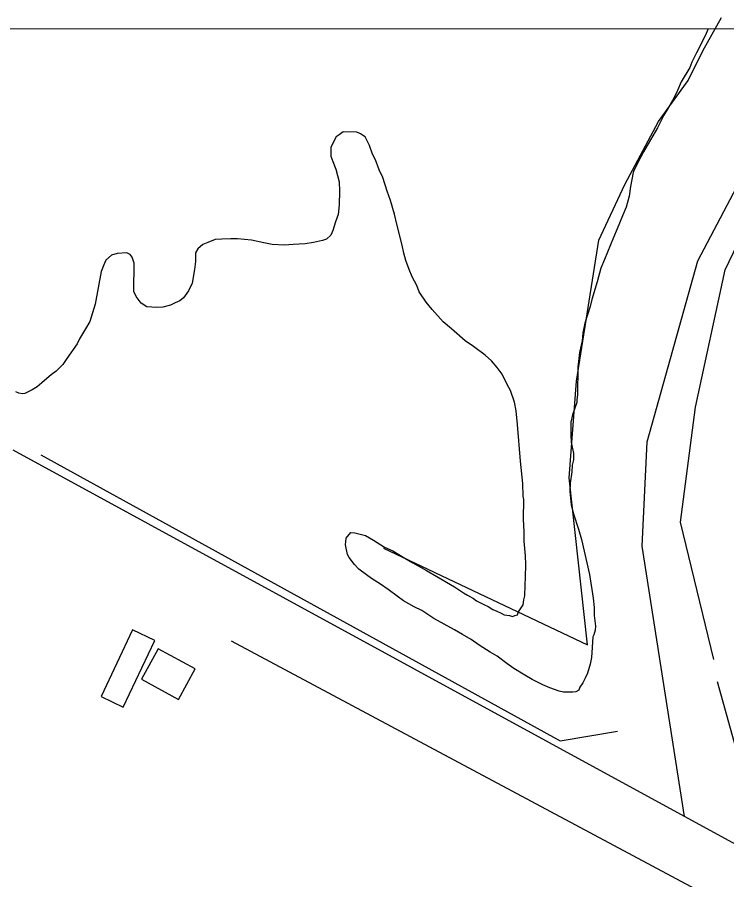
# Model space of a CAD drawing. Extents: x 3245246 to 3283090, y 806824 to 832173.
# Drawn here: x 3276540 to 3277294, y 829483 to 830400 of the extents above; entities that cross this region are included whole.
import ezdxf

# ---------------------------------------------------------------- set-up
doc = ezdxf.new("R2010")
doc.units = 0
for name, color, linetype in [('V-BLDG-OTLN', 7, 'Continuous'), ('V-GRID-FRAM', 7, 'Continuous'), ('V-ROAD-CNTR', 7, 'Continuous'), ('V-SITE-VEGE', 7, 'Continuous'), ('V-TOPO-SHOR', 7, 'Continuous')]:
    doc.layers.add(name, color=color, linetype=linetype)

msp = doc.modelspace()

# ---------------------------------------------------------------- linework, layer by layer
at = {"layer": 'V-BLDG-OTLN'}
for points in [[(3276662.72, 829748.77), (3276629.23, 829677.99), (3276652.72, 829666.88), (3276686.21, 829737.66)], [(3276689.93, 829728.75), (3276672.32, 829696.46), (3276711.6, 829675.04), (3276729.22, 829707.33)]]:
    msp.add_lwpolyline(points, close=True, dxfattribs=at)
at = {"layer": 'V-GRID-FRAM'}
msp.add_lwpolyline([(3249428.77, 830400.05), (3280833.33, 830386.34), (3280833.33, 812199.58), (3249412.9, 812213.29), (3249428.77, 830400.05)], dxfattribs=at)
at = {"layer": 'V-ROAD-CNTR'}
msp.add_line((3277249.12, 829550.43), (3276535.74, 829939.91), dxfattribs=at)
for points in [[(3277249.12, 829550.43), (3277204.04, 829837.79), (3277209.2, 829948.72), (3277263.22, 830141.2), (3277342.36, 830291.74), (3277429.75, 830387.83)], [(3280833.33, 827593.9), (3277249.12, 829550.43)]]:
    msp.add_lwpolyline(points, dxfattribs=at)
at = {"layer": 'V-SITE-VEGE'}
for p, q in [((3275821.19, 830388.53), (3277273.99, 830387.9)), ((3277273.99, 830387.9), (3277271.84, 830382.61)), ((3277271.84, 830382.61), (3277265.74, 830369.78)), ((3277265.74, 830369.78), (3277261.87, 830362.29)), ((3277261.87, 830362.29), (3277256.88, 830352.13)), ((3277256.88, 830352.13), (3277254.66, 830346.78)), ((3277254.66, 830346.78), (3277245.29, 830331.3)), ((3277245.29, 830331.3), (3277241.39, 830322.21)), ((3277241.39, 830322.21), (3277237.51, 830314.18)), ((3277237.51, 830314.18), (3277231.99, 830304.03)), ((3277231.99, 830304.03), (3277227.03, 830296.03)), ((3277227.03, 830296.03), (3277220.39, 830282.66)), ((3276882.22, 830275), (3276878.96, 830272.89)), ((3276886.57, 830278.17), (3276882.22, 830275)), ((3276901.1, 830277.96), (3276886.57, 830278.17)), ((3276904.84, 830276.3), (3276901.1, 830277.96)), ((3276906.98, 830274.65), (3276904.84, 830276.3)), ((3276909.65, 830273), (3276906.98, 830274.65)), ((3277220.39, 830282.66), (3277205.5, 830257.03)), ((3276876.75, 830269.16), (3276873.42, 830261.66)), ((3276878.96, 830272.89), (3276876.75, 830269.16)), ((3276912.27, 830268.12), (3276909.65, 830273)), ((3276914.36, 830263.79), (3276912.27, 830268.12)), ((3276873.42, 830261.66), (3276873.29, 830252.52)), ((3276917.46, 830254.59), (3276914.36, 830263.79)), ((3277205.5, 830257.03), (3277202.73, 830251.68)), ((3276873.29, 830252.52), (3276875.36, 830246.56)), ((3276920.61, 830248.62), (3276917.46, 830254.59)), ((3276924.76, 830237.8), (3276920.61, 830248.62)), ((3277202.73, 830251.68), (3277194.99, 830237.26)), ((3276875.36, 830246.56), (3276878.48, 830238.45)), ((3276878.48, 830238.45), (3276882.06, 830224.94)), ((3276928.42, 830229.67), (3276924.76, 830237.8)), ((3276933.06, 830215.07), (3276928.42, 830229.67)), ((3277194.42, 830235.11), (3277191.52, 830220.08)), ((3277194.99, 830237.26), (3277194.42, 830235.11)), ((3276882.06, 830224.94), (3276882.46, 830215.24)), ((3277191.52, 830220.08), (3277190.3, 830209.87)), ((3276882.46, 830215.24), (3276882.26, 830200.71)), ((3276936.69, 830205.33), (3276933.06, 830215.07)), ((3276940.79, 830190.74), (3276936.69, 830205.33)), ((3277190.3, 830209.87), (3277186.91, 830198.08)), ((3276882.26, 830200.71), (3276881.04, 830190.5)), ((3277186.91, 830198.08), (3277183.01, 830188.98)), ((3276881.04, 830190.5), (3276878.24, 830182.46)), ((3276943.34, 830179.94), (3276940.79, 830190.74)), ((3277183.01, 830188.98), (3277177.44, 830175.06)), ((3276878.24, 830182.46), (3276875.42, 830173.35)), ((3276948.95, 830157.79), (3276943.34, 830179.94)), ((3277177.44, 830175.06), (3277173.54, 830165.96)), ((3276767.09, 830164.63), (3276757.4, 830164.23)), ((3276774.09, 830164.54), (3276767.09, 830164.63)), ((3276873.2, 830168.54), (3276868.83, 830164.29)), ((3276875.42, 830173.35), (3276873.2, 830168.54)), ((3277173.54, 830165.96), (3277164.06, 830142.41)), ((3276737.4, 830158.59), (3276731.95, 830153.82)), ((3276742.81, 830160.67), (3276737.4, 830158.59)), ((3276750.39, 830163.79), (3276742.81, 830160.67)), ((3276757.4, 830164.23), (3276750.39, 830163.79)), ((3276789.15, 830163.25), (3276774.09, 830164.54)), ((3276802.02, 830160.38), (3276789.15, 830163.25)), ((3276811.15, 830158.64), (3276802.02, 830160.38)), ((3276824.06, 830157.92), (3276811.15, 830158.64)), ((3276833.22, 830158.33), (3276824.06, 830157.92)), ((3276846.15, 830159.23), (3276833.22, 830158.33)), ((3276854.79, 830160.72), (3276846.15, 830159.23)), ((3276864.5, 830162.74), (3276854.79, 830160.72)), ((3276868.83, 830164.29), (3276864.5, 830162.74)), ((3276950.98, 830149.15), (3276948.95, 830157.79)), ((3276640.35, 830147.02), (3276634.35, 830141.73)), ((3276646.29, 830149.09), (3276640.35, 830147.02)), ((3276656.53, 830149.49), (3276646.29, 830149.09)), ((3276660.27, 830147.82), (3276656.53, 830149.49)), ((3276662.39, 830145.1), (3276660.27, 830147.82)), ((3276729.74, 830149.55), (3276729.61, 830140.4)), ((3276731.95, 830153.82), (3276729.74, 830149.55)), ((3276953.03, 830141.59), (3276950.98, 830149.15)), ((3276634.35, 830141.73), (3276632.13, 830136.91)), ((3276664.45, 830138.61), (3276662.39, 830145.1)), ((3276664.03, 830108.47), (3276664.45, 830138.61)), ((3276729.61, 830140.4), (3276728.42, 830131.8)), ((3276956.66, 830131.84), (3276953.03, 830141.59)), ((3277164.06, 830142.41), (3277160.16, 830133.31)), ((3276629.34, 830129.95), (3276622.93, 830095.05)), ((3276632.13, 830136.91), (3276629.34, 830129.95)), ((3276728.42, 830131.8), (3276726.06, 830117.3)), ((3276959.79, 830124.27), (3276956.66, 830131.84)), ((3277160.16, 830133.31), (3277156.19, 830118.83)), ((3276964.5, 830115.05), (3276959.79, 830124.27)), ((3277156.19, 830118.83), (3277150.55, 830100.07)), ((3276726.06, 830117.3), (3276722.18, 830109.28)), ((3276967.1, 830108.01), (3276964.5, 830115.05)), ((3276666.65, 830103.05), (3276664.03, 830108.47)), ((3276671.93, 830095.98), (3276666.65, 830103.05)), ((3276716.69, 830101.82), (3276712.88, 830098.64)), ((3276722.18, 830109.28), (3276716.69, 830101.82)), ((3276974.48, 830097.15), (3276967.1, 830108.01)), ((3276622.93, 830095.05), (3276617.29, 830076.83)), ((3276677.8, 830092.13), (3276671.93, 830095.98)), ((3276688.56, 830091.44), (3276677.8, 830092.13)), ((3276695.02, 830091.89), (3276688.56, 830091.44)), ((3276703.12, 830093.93), (3276695.02, 830091.89)), ((3276708.01, 830096.55), (3276703.12, 830093.93)), ((3276712.88, 830098.64), (3276708.01, 830096.55)), ((3276980.83, 830089.52), (3276974.48, 830097.15)), ((3277148.83, 830092.56), (3277143.2, 830074.87)), ((3277150.55, 830100.07), (3277148.83, 830092.56)), ((3276992.5, 830076.44), (3276980.83, 830089.52)), ((3276617.29, 830076.83), (3276612.88, 830068.81)), ((3277001.54, 830068.77), (3276992.5, 830076.44)), ((3277143.2, 830074.87), (3277140.91, 830064.68)), ((3276612.88, 830068.81), (3276606.27, 830058.14)), ((3277015.9, 830056.19), (3277001.54, 830068.77)), ((3277140.91, 830064.68), (3277140.25, 830056.07)), ((3276606.27, 830058.14), (3276604.04, 830052.79)), ((3277024.96, 830050.15), (3277015.9, 830056.19)), ((3277140.25, 830056.07), (3277137.38, 830043.73)), ((3276604.04, 830052.79), (3276593.06, 830037.33)), ((3277037.22, 830040.82), (3277024.96, 830050.15)), ((3276593.06, 830037.33), (3276588.66, 830030.93)), ((3277044.13, 830034.81), (3277037.22, 830040.82)), ((3277136.75, 830037.28), (3277135.55, 830028.15)), ((3277137.38, 830043.73), (3277136.75, 830037.28)), ((3276588.66, 830030.93), (3276581.57, 830024.03)), ((3277049.95, 830027.73), (3277044.13, 830034.81)), ((3277055.24, 830020.65), (3277049.95, 830027.73)), ((3277135.55, 830028.15), (3277135.15, 829999.08)), ((3276576.13, 830019.8), (3276569.05, 830013.98)), ((3276581.57, 830024.03), (3276576.13, 830019.8)), ((3277060.47, 830009.81), (3277055.24, 830020.65)), ((3276566.32, 830011.33), (3276561.41, 830007.09)), ((3276569.05, 830013.98), (3276566.32, 830011.33)), ((3277064.15, 830003.3), (3277060.47, 830009.81)), ((3276541.94, 830000.36), (3276538.73, 830002.02)), ((3276545.7, 829999.77), (3276541.94, 830000.36)), ((3276548.4, 830000.27), (3276545.7, 829999.77)), ((3276555.99, 830003.93), (3276548.4, 830000.27)), ((3276561.41, 830007.09), (3276555.99, 830003.93)), ((3277068.28, 829990.86), (3277064.15, 830003.3)), ((3277070.3, 829981.69), (3277068.28, 829990.86)), ((3277134.49, 829990.48), (3277130, 829977.62)), ((3277134.52, 829993.17), (3277134.49, 829990.48)), ((3277135.15, 829999.08), (3277134.52, 829993.17)), ((3277071.71, 829967.13), (3277070.3, 829981.69)), ((3277130, 829977.62), (3277128.27, 829969.57)), ((3277074.94, 829928.33), (3277071.71, 829967.13)), ((3277128.27, 829969.57), (3277128.09, 829956.65)), ((3277128.09, 829956.65), (3277128.51, 829948.04)), ((3277128.51, 829948.04), (3277131.04, 829936.7)), ((3277131.04, 829936.7), (3277130.95, 829929.7)), ((3277077.3, 829904.61), (3277074.94, 829928.33)), ((3277130.95, 829929.7), (3277129.79, 829923.79)), ((3277129.79, 829923.79), (3277129.15, 829916.8)), ((3277129.15, 829916.8), (3277127.37, 829904.99)), ((3277077.66, 829891.15), (3277077.3, 829904.61)), ((3277127.37, 829904.99), (3277127.25, 829895.84)), ((3277078.14, 829887.37), (3277077.66, 829891.15)), ((3277127.25, 829895.84), (3277128.66, 829881.82)), ((3277077.85, 829866.38), (3277078.14, 829887.37)), ((3277128.66, 829881.82), (3277131.22, 829872.1)), ((3277131.22, 829872.1), (3277136.38, 829855.87)), ((3277078.74, 829852.91), (3277077.85, 829866.38)), ((3277078.6, 829843.22), (3277078.74, 829852.91)), ((3277136.38, 829855.87), (3277139.46, 829845.07)), ((3276889.06, 829839.41), (3276889.7, 829846.39)), ((3276889.7, 829846.39), (3276894.62, 829852.25)), ((3276894.62, 829852.25), (3276898.93, 829852.19)), ((3276898.93, 829852.19), (3276910.19, 829849.34)), ((3276910.19, 829849.34), (3276918.74, 829844.38)), ((3276918.74, 829844.38), (3276930.47, 829836.68)), ((3277139.46, 829845.07), (3277148.09, 829807.8)), ((3276891.07, 829829.15), (3276889.06, 829839.41)), ((3276930.47, 829836.68), (3276939.03, 829832.79)), ((3277080, 829827.59), (3277078.6, 829843.22)), ((3276892.64, 829825.9), (3276891.07, 829829.15)), ((3276898.46, 829818.28), (3276892.64, 829825.9)), ((3276939.03, 829832.79), (3276951.84, 829825.07)), ((3277080.41, 829818.44), (3277080, 829827.59)), ((3276903.23, 829813.37), (3276898.46, 829818.28)), ((3276951.84, 829825.07), (3276960.39, 829820.11)), ((3276960.39, 829820.11), (3276974.81, 829811.83)), ((3277080.22, 829804.98), (3277080.41, 829818.44)), ((3276911.22, 829807.34), (3276903.23, 829813.37)), ((3276916.55, 829803.49), (3276911.22, 829807.34)), ((3276974.81, 829811.83), (3276986.02, 829805.76)), ((3277148.09, 829807.8), (3277152.04, 829782.45)), ((3276926.16, 829797.44), (3276916.55, 829803.49)), ((3276986.02, 829805.76), (3277004.71, 829794.73)), ((3277079.56, 829796.38), (3277080.22, 829804.98)), ((3276934.16, 829791.95), (3276926.16, 829797.44)), ((3276943.75, 829784.81), (3276934.16, 829791.95)), ((3277004.71, 829794.73), (3277014.31, 829788.13)), ((3277079.4, 829785.07), (3277079.56, 829796.38)), ((3276950.67, 829779.87), (3276943.75, 829784.81)), ((3276961.89, 829773.26), (3276950.67, 829779.87)), ((3277014.31, 829788.13), (3277018.59, 829785.92)), ((3277018.59, 829785.92), (3277024.99, 829782.06)), ((3277024.99, 829782.06), (3277028.19, 829779.87)), ((3277028.19, 829779.87), (3277035.68, 829775.99)), ((3277077.66, 829775.41), (3277078.27, 829780.78)), ((3277078.27, 829780.78), (3277079.4, 829785.07)), ((3277152.04, 829782.45), (3277152.98, 829772.74)), ((3276969.91, 829769.37), (3276961.89, 829773.26)), ((3277035.68, 829775.99), (3277040.49, 829773.77)), ((3277040.49, 829773.77), (3277045.29, 829770.48)), ((3277045.29, 829770.48), (3277049.57, 829768.8)), ((3277072.71, 829767.94), (3277075.46, 829772.21)), ((3277075.46, 829772.21), (3277077.66, 829775.41)), ((3277152.98, 829772.74), (3277152.86, 829764.13)), ((3276982.71, 829761.12), (3276969.91, 829769.37)), ((3277049.57, 829768.8), (3277054.38, 829766.58)), ((3277054.38, 829766.58), (3277057.59, 829764.92)), ((3277057.59, 829764.92), (3277062.96, 829764.31)), ((3277062.96, 829764.31), (3277066.18, 829763.19)), ((3277066.18, 829763.19), (3277068.89, 829764.23)), ((3277068.89, 829764.23), (3277071.58, 829764.73)), ((3277071.58, 829764.73), (3277072.71, 829767.94)), ((3277152.86, 829764.13), (3277154.32, 829752.81)), ((3277004.62, 829748.97), (3276982.71, 829761.12)), ((3277154.32, 829752.81), (3277154.26, 829748.5)), ((3277013.16, 829744.01), (3277004.62, 829748.97)), ((3277022.23, 829738.5), (3277013.16, 829744.01)), ((3277152.58, 829743.68), (3277151.47, 829741.54)), ((3277154.26, 829748.5), (3277152.58, 829743.68)), ((3277030.76, 829732.46), (3277022.23, 829738.5)), ((3277151.4, 829736.16), (3277150.77, 829730.25)), ((3277151.47, 829741.54), (3277151.4, 829736.16)), ((3277042.5, 829725.3), (3277030.76, 829732.46)), ((3277049.98, 829720.89), (3277042.5, 829725.3)), ((3277150.77, 829730.25), (3277150.08, 829719.49)), ((3277060.1, 829713.21), (3277049.98, 829720.89)), ((3277150.08, 829719.49), (3277148.91, 829712.51)), ((3277067.56, 829707.72), (3277060.1, 829713.21)), ((3277079.3, 829700.56), (3277067.56, 829707.72)), ((3277148.91, 829712.51), (3277146.08, 829702.86)), ((3277087.31, 829696.14), (3277079.3, 829700.56)), ((3277143.32, 829697.52), (3277141.1, 829692.7)), ((3277146.08, 829702.86), (3277143.32, 829697.52)), ((3277098.54, 829690.6), (3277087.31, 829696.14)), ((3277106.03, 829687.27), (3277098.54, 829690.6)), ((3277137.8, 829687.9), (3277136.68, 829684.69)), ((3277141.1, 829692.7), (3277137.8, 829687.9)), ((3277115.68, 829683.9), (3277106.03, 829687.27)), ((3277120.5, 829682.76), (3277115.68, 829683.9)), ((3277130.19, 829682.62), (3277120.5, 829682.76)), ((3277133.43, 829683.12), (3277130.19, 829682.62)), ((3277136.68, 829684.69), (3277133.43, 829683.12))]:
    msp.add_line(p, q, dxfattribs=at)
at = {"layer": 'V-TOPO-SHOR'}
for points in [[(3276929.1, 829835.76), (3277146.02, 829733.1), (3277126.37, 829910.62), (3277134.3, 830013.18), (3277158.04, 830163.07), (3277185.68, 830222.23), (3277221.21, 830289.27), (3277252.78, 830332.65), (3277268.58, 830364.2), (3277288.32, 830399.7)], [(3277280.13, 829717.27), (3277244.69, 829863.24), (3277260.52, 829985.52), (3277292.14, 830131.46), (3277335.58, 830222.16), (3277379, 830301.04), (3277422.42, 830360.19), (3277453.99, 830391.74)], [(3276565.44, 829935.05), (3277117.08, 829631.08), (3277177.83, 829641.18)], [(3276767.33, 829737.21), (3277343.12, 829429.28), (3278317.22, 828888.43), (3279488.52, 828252.82), (3279827.69, 828071.21), (3280328.54, 827786.98)], [(3278404.04, 828959.39), (3277997.83, 829184.42), (3277370.77, 829523.94), (3277339.23, 829551.56), (3277315.57, 829587.08), (3277303.76, 829622.58), (3277284.06, 829693.6)]]:
    msp.add_lwpolyline(points, dxfattribs=at)

doc.saveas('drawing.dxf')
